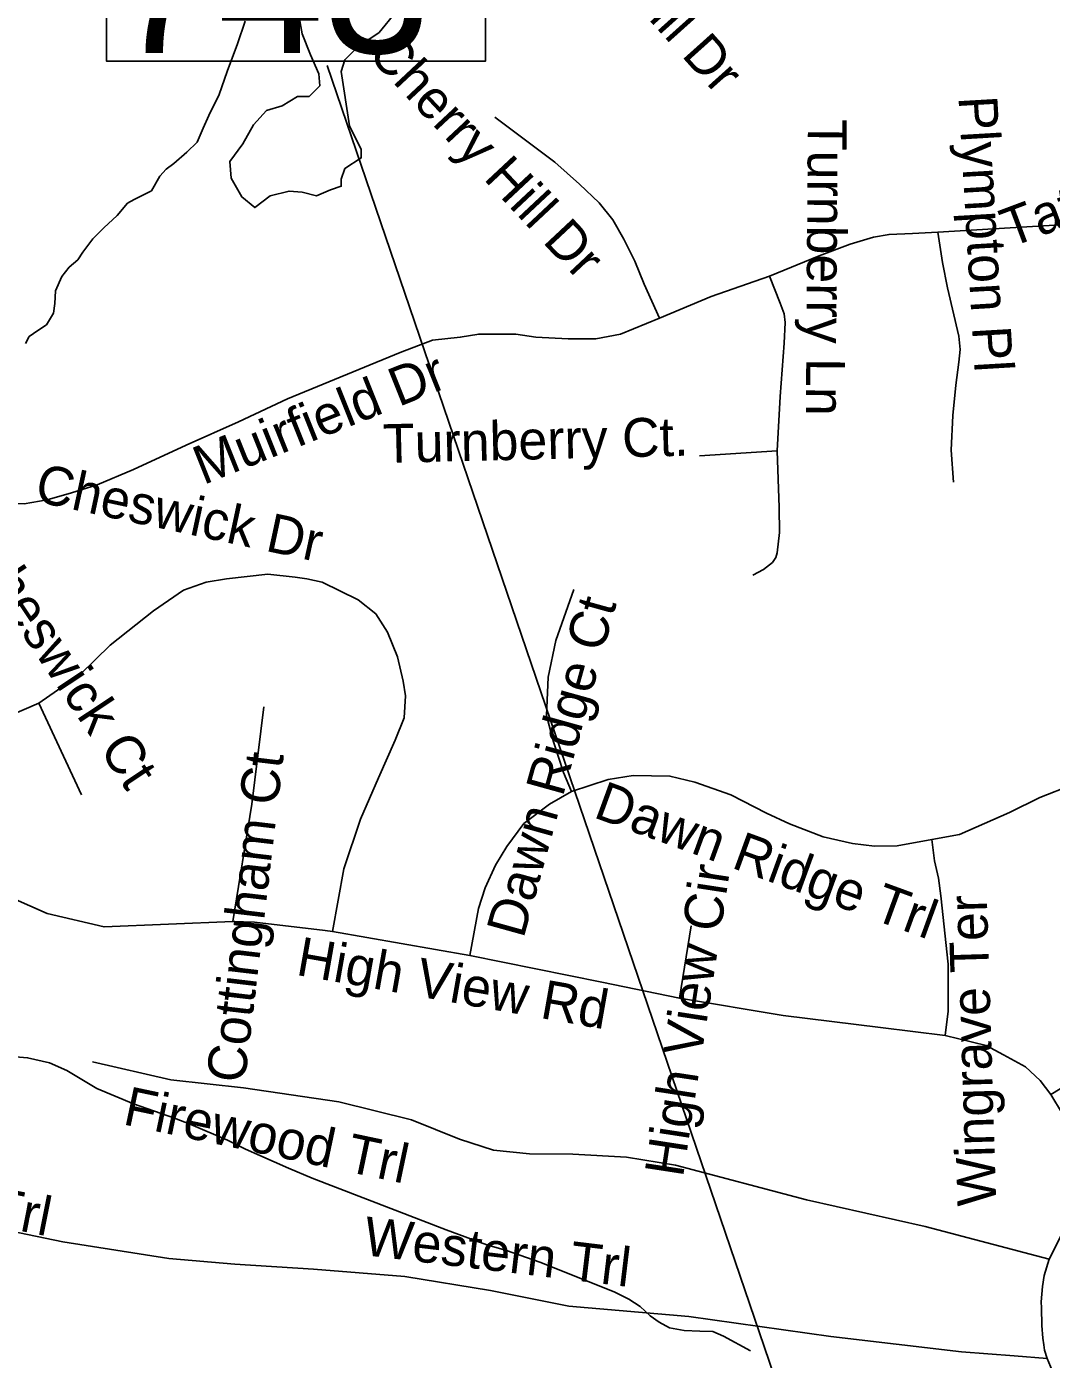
# Model space of a CAD drawing. Extents: x 1662474 to 1856135, y 779280 to 917889.
# Drawn here: x 1727297 to 1729808, y 864642 to 867907 of the extents above; entities that cross this region are included whole.
import ezdxf

# ---------------------------------------------------------------- set-up
doc = ezdxf.new("R2010")
doc.units = 0
for name, color, linetype in [('Exist Hydrographic Creek Single Shore', 7, 'Continuous'), ('Exist Hydrographic Misc Water Feature', 7, 'Continuous'), ('Exist Hydrographic Pond Under 1500 Sq Ft', 7, 'Continuous'), ('Exist Road Non-System Type 51', 7, 'Continuous'), ('Exist Road Non-System Type 51 Label', 7, 'Continuous'), ('Exist Road Secondary Structure Standard Bridge Number Label', 7, 'Continuous')]:
    doc.layers.add(name, color=color, linetype=linetype)

msp = doc.modelspace()

# ---------------------------------------------------------------- linework, layer by layer
at = {"layer": 'Exist Hydrographic Creek Single Shore'}
msp.add_lwpolyline([(1727294.5, 867130.9), (1727303.1, 867148), (1727324.4, 867163.2), (1727345.9, 867176.9), (1727362.5, 867205.5), (1727365.9, 867228.9), (1727368, 867260.1), (1727383.5, 867295.2), (1727401.2, 867317.8), (1727422.2, 867336.2), (1727434.4, 867354.6), (1727459, 867387.4), (1727485.8, 867414.4), (1727518.4, 867444.4), (1727544.1, 867475.1), (1727560.4, 867483.7), (1727602.9, 867505.2), (1727623.1, 867540.7), (1727638.5, 867558), (1727657.2, 867572.4), (1727689.5, 867599.8), (1727714.4, 867624.7), (1727729.1, 867658.8), (1727743.5, 867690), (1727768.5, 867740.9), (1727788.1, 867797.6), (1727813.4, 867865.3), (1727832, 867920.7)], dxfattribs=at)
at = {"layer": 'Exist Hydrographic Misc Water Feature'}
msp.add_lwpolyline([(1729070.1, 864663), (1729004.1, 864698.8), (1728978.3, 864710.8), (1728946.1, 864711.4), (1728908.1, 864713), (1728872.2, 864719.5), (1728846.4, 864733.1), (1728824.3, 864749.2), (1728800.5, 864771.9), (1728772.4, 864789.7), (1728736.5, 864807.6), (1728554.6, 864880.3), (1728472.4, 864909), (1728424.6, 864923.1), (1728324.8, 864959.6), (1727996.7, 865086.1), (1727938.8, 865110.3), (1727832.8, 865156.8), (1727788.9, 865179), (1727698.9, 865217.8), (1727658.9, 865233.4), (1727559.1, 865268.2), (1727469.1, 865306.2), (1727395, 865350.3), (1727353.2, 865368.4), (1727299.3, 865381), (1727249, 865385.3)], dxfattribs=at)
at = {"layer": 'Exist Hydrographic Pond Under 1500 Sq Ft'}
for points in [[(1727977.7, 868006.2), (1727963.2, 867939.5), (1727971.9, 867890.2), (1727992.2, 867838.1), (1728012.5, 867791.7), (1728015.4, 867762.7), (1727989.3, 867736.6), (1727960.3, 867736.6), (1727922.6, 867713.4), (1727884.9, 867701.8), (1727853, 867667), (1727826.9, 867620.6), (1727795, 867577.1), (1727797.9, 867536.6), (1727824, 867490.2), (1727855.9, 867464.1), (1727893.6, 867493.1), (1727940, 867504.7), (1727971.9, 867501.8), (1728006.7, 867493.1), (1728041.5, 867507.6), (1728067.6, 867516.3), (1728067.6, 867533.7), (1728076.3, 867559.8)], [(1728076.3, 867559.8), (1728116.9, 867585.8), (1728116.9, 867606.1), (1728087.9, 867664.1), (1728067.6, 867797.5), (1728076.3, 867826.5), (1728108.2, 867858.3), (1728160.4, 867893.1), (1728201, 867942.4)]]:
    msp.add_lwpolyline(points, dxfattribs=at)
at = {"layer": 'Exist Road Non-System Type 51'}
for p, q in [((1729136, 866868.1), (1728945.5, 866856.2)), ((1727327.1, 866249.8), (1727431.3, 866025.4)), ((1728896.4, 865527.3), (1728925.1, 865704.4)), ((1728382.6, 865631.6), (1728046.4, 865690.5))]:
    msp.add_line(p, q, dxfattribs=at)
for points in [[(1728847.6, 867193.2), (1728809.8, 867276.4), (1728786.9, 867332.6), (1728759.9, 867386.6), (1728732.8, 867434.4), (1728699.5, 867476), (1728651.7, 867521.7), (1728591.4, 867575.7), (1728443.7, 867685.9)], [(1730001.2, 867431.6), (1729936.9, 867427.3), (1729802.3, 867420), (1729529.6, 867403.7)], [(1729529.6, 867403.7), (1729467.1, 867400.8), (1729409.9, 867398.4), (1729371.8, 867391.3), (1729314.7, 867374.6), (1729238.5, 867346.1), (1729117, 867296.1)], [(1729529.6, 867403.7), (1729540.5, 867329.2), (1729553.3, 867267.4), (1729580.5, 867149.3), (1729584.2, 867116.6), (1729580.5, 867085.7), (1729573.3, 867029.4), (1729566, 866954.9), (1729562.3, 866869.5), (1729567.8, 866791.3)], [(1729117, 867296.1), (1728974.1, 867246.1), (1728847.6, 867193.2)], [(1729117, 867296.1), (1729143.2, 867229.9), (1729152.7, 867203.7), (1729155.1, 867182.3), (1729152.7, 867132.3), (1729143.2, 867001.4), (1729136, 866868.1)], [(1728847.6, 867193.2), (1728752.2, 867154), (1728691.7, 867142.7), (1728623.7, 867142.7), (1728544.4, 867146.4), (1728495.3, 867154), (1728404.6, 867154), (1728359.3, 867146.4), (1728291.3, 867138.9), (1728212, 867108.7), (1727936.2, 866995.4), (1727816.3, 866939.5), (1727687.4, 866882.3), (1727558.6, 866822.2), (1727469.9, 866785), (1727406.9, 866765), (1727346.8, 866747.8), (1727291.1, 866738.5), (1727236.2, 866741.1)], [(1729136, 866868.1), (1729140.5, 866729.7), (1729141.3, 866667.7), (1729136, 866618.2), (1729132.5, 866606.5), (1729124.1, 866594.4), (1729102.3, 866577.2), (1729076.5, 866563.4)], [(1727327.1, 866249.8), (1727429, 866320.8), (1727501.7, 866391.8), (1727608.1, 866476.5), (1727681.4, 866526.9), (1727736.4, 866546.3), (1727786.7, 866554.4), (1727888.1, 866565.8), (1727954.5, 866558.9), (1727983.1, 866554.4), (1728020.9, 866546.3), (1728109, 866502.8), (1728152.5, 866468.5), (1728181.1, 866423.8), (1728205.8, 866363.2), (1728219.5, 866303.6), (1728225.2, 866268.1), (1728221.8, 866214.3), (1728200, 866159.4), (1728159.4, 866066.6), (1728114.9, 865965.4), (1728074.4, 865844), (1728046.4, 865690.5)], [(1728631.6, 866033.4), (1728612.5, 866080.4), (1728588.1, 866154.8), (1728571, 866220.1), (1728574.4, 866313.9), (1728593.9, 866403.2), (1728637.4, 866528)], [(1727069.5, 866176.6), (1727170.2, 866189.1), (1727249.2, 866216.6), (1727327.1, 866249.8)], [(1727802.2, 865714.6), (1727848.5, 866002.7), (1727877.7, 866240.8)], [(1729514.9, 865915.5), (1729430.2, 865900.6), (1729374.1, 865899.5), (1729320.3, 865906.4), (1729248.1, 865922.4), (1729166.3, 865954.5), (1729109.6, 865980.8), (1729022.6, 866025.4), (1728933.9, 866056.3), (1728873.2, 866071.2), (1728782.8, 866072.4), (1728722.1, 866063.2), (1728631.6, 866033.4)], [(1729975, 866076.4), (1729917.9, 866066.6), (1729858.3, 866049.5), (1729779.4, 866018.6), (1729704.9, 865981.9), (1729582.4, 865928.1), (1729514.9, 865915.5)], [(1729806, 865291.1), (1729885.3, 865339.6), (1729934, 865378.6), (1729969.1, 865427.3), (1729990.6, 865466.3), (1730006.2, 865522.8), (1730010.1, 865565.7), (1730002.3, 865756.8), (1729986.7, 865961.4), (1729975, 866076.4)], [(1728631.6, 866033.4), (1728577.7, 866002.5), (1728515.5, 865954.9), (1728473.1, 865898.4), (1728445.6, 865852.6), (1728420.4, 865797.6), (1728404.4, 865747.2), (1728382.6, 865631.6)], [(1729547.3, 865435.3), (1729554.5, 865495.6), (1729554.5, 865610.6), (1729536.9, 865778.2), (1729531.1, 865821.1), (1729521.3, 865864), (1729514.9, 865915.5)], [(1727802.2, 865714.6), (1727486.7, 865701.7), (1727347.1, 865734.6), (1727262.4, 865772.4), (1727191.4, 865828.5), (1727141, 865888.1)], [(1728046.4, 865690.5), (1728028.6, 865692.7), (1727855, 865713.1), (1727802.2, 865714.6)], [(1728896.4, 865527.3), (1728706, 865566.2), (1728382.6, 865631.6)], [(1729547.3, 865435.3), (1729389.1, 865455.1), (1729150.6, 865484.9), (1728896.4, 865527.3)], [(1729806, 865291.1), (1729779.9, 865325.7), (1729744, 865359.3), (1729690.2, 865388.4), (1729647.7, 865410.8), (1729547.3, 865435.3)], [(1729802.6, 864887.7), (1729498.8, 864968), (1729207.3, 865033.1), (1728887.1, 865118), (1728767, 865137.3), (1728635.1, 865144.8), (1728529.1, 865145.9), (1728441, 865154.9), (1728357.3, 865181.6), (1728239.6, 865229.1), (1728062, 865272.9), (1727828.2, 865307.5), (1727650.3, 865327.3), (1727458.6, 865371.4)], [(1729802.6, 864887.7), (1729848.1, 864978.2), (1729857.8, 865005.4), (1729862.4, 865037.9), (1729867, 865058.7), (1729870.1, 865098.1), (1729866.3, 865148.4), (1729860.8, 865178.5), (1729847.7, 865217.2), (1729834.9, 865243.7), (1729806, 865291.1)], [(1729797.4, 864644.7), (1729716.6, 864650.9), (1729587.6, 864660.8), (1729267, 864698.2), (1728919, 864747.6), (1728625.1, 864772.8), (1728433.2, 864810.7), (1728223.4, 864845), (1727999.5, 864863.4), (1727807.4, 864875.5), (1727645.4, 864889.2), (1727385.7, 864930.1), (1727255.5, 864957.1)], [(1729797.4, 864644.7), (1729790.6, 864664.8), (1729789.2, 864678.2), (1729786.6, 864694.2), (1729783.9, 864724.9), (1729783.1, 864768.3), (1729782.6, 864782.8), (1729785.8, 864820.5), (1729789.7, 864847.8), (1729802.6, 864887.7)], [(1729922.8, 864488.7), (1729887.7, 864512.1), (1729857.7, 864540.7), (1729836.8, 864567.4), (1729814, 864605.5), (1729797.4, 864644.7)]]:
    msp.add_lwpolyline(points, dxfattribs=at)
at = {"layer": 'Exist Road Secondary Structure Standard Bridge Number Label'}
msp.add_line((1729388.5, 863840.7), (1728033, 867812.2), dxfattribs=at)
msp.add_lwpolyline([(1727492.2, 868207.2), (1728421.2, 868207.2), (1728421.2, 867823.1), (1727492.2, 867823.1)], close=True, dxfattribs=at)

# ---------------------------------------------------------------- texts
at = {"layer": 'Exist Road Non-System Type 51 Label'}
for s, rotation, p in [('Cherry Hill Dr', 311.8886, (1728479.9, 868304.4)), ('Cherry Hill Dr', 313.1221, (1728129.5, 867838.8)), ('Plympton Pl', 273.3798, (1729579.9, 867735.3)), ('Tattershall Dr', 20.5671, (1729706.3, 867365.4)), ('Turnberry Ln', 269.5929, (1729211.2, 867681.5)), ('Muirfield Dr', 21.8098, (1727729.8, 866783.9)), ('Turnberry Ct.', 1.3905, (1728171.1, 866838.2)), ('Cheswick Dr', 347.8851, (1727313.3, 866745.1)), ('Cheswick Ct', 303.6745, (1727152, 866619.1)), ('Dawn Ridge Ct', 74.4846, (1728514, 865671.2)), ('Cottingham Ct', 83.2378, (1727831.2, 865316.9)), ('Dawn Ridge Trl', 339.9331, (1728682.8, 865971.1)), ('High View Cir', 81.2977, (1728904.8, 865086.2)), ('Wingrave Ter', 91.7537, (1729672.7, 865019.2)), ('High View Rd', 349.9863, (1727954.5, 865584.6)), ('Firewood Trl', 348.086, (1727530, 865218.5)), ('Western Trl', 348.7764, (1726702.8, 865071.6)), ('Western Trl', 353.1353, (1728119.2, 864898.1))]:
    msp.add_text(s, height=95, rotation=rotation, dxfattribs=at).set_placement(p)
at = {"layer": 'Exist Road Secondary Structure Standard Bridge Number Label'}
msp.add_text('743', height=350, dxfattribs=at).set_placement((1727504.7, 867842.9))

doc.saveas('drawing.dxf')
